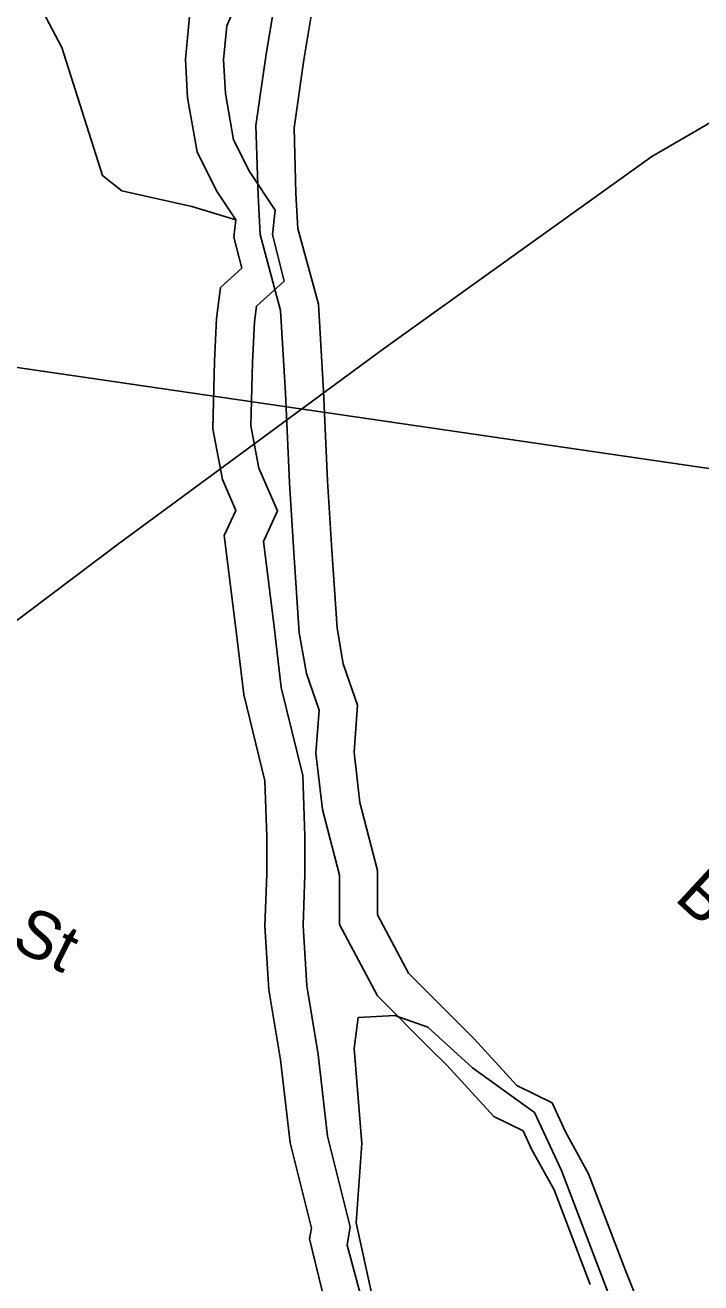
# Model space of a CAD drawing. Extents: x 1268485 to 1426702, y 514839 to 616766.
# Drawn here: x 1380513 to 1381679, y 549160 to 551333 of the extents above; entities that cross this region are included whole.
import ezdxf

# ---------------------------------------------------------------- set-up
doc = ezdxf.new("R2010")
doc.units = 0
for name, color, linetype in [('Old_Level_1', 7, 'Continuous'), ('Old_Level_10', 7, 'Continuous'), ('Old_Level_56', 7, 'Continuous'), ('Old_Level_58', 7, 'Continuous'), ('Old_Level_60', 7, 'Continuous'), ('Old_Level_61', 7, 'Continuous'), ('Old_Level_62', 7, 'Continuous')]:
    doc.layers.add(name, color=color, linetype=linetype)

msp = doc.modelspace()

# ---------------------------------------------------------------- linework, layer by layer
at = {"layer": 'Old_Level_1'}
msp.add_line((1373732.779, 551730.476), (1425607.395, 544148.908), dxfattribs=at)
at = {"layer": 'Old_Level_56'}
msp.add_lwpolyline([(1383127.169, 551987.008), (1382799.161, 551795.721), (1382315.29, 551525.534), (1381594.106, 551106.254), (1381130.992, 550773.819), (1380673.793, 550437.064), (1380084.375, 549993.12), (1379658.102, 549413.628)], dxfattribs=at)
at = {"layer": 'Old_Level_58'}
for points in [[(1381023.488, 551453.541), (1380993.393, 551272.838), (1380976.673, 551155.717), (1380980.017, 551041.941), (1380983.361, 550981.706), (1381018.605, 550850.789), (1381027.422, 550700.435), (1381034.189, 550546.031), (1381041.776, 550426.024), (1381050.901, 550291.305), (1381061.666, 550229.533), (1381086.272, 550158.431), (1381080.337, 550076.855), (1381090.369, 549989.85), (1381120.465, 549872.728), (1381120.465, 549795.762), (1381173.97, 549695.371), (1381257.57, 549611.713), (1381287.666, 549581.596), (1381361.235, 549501.283), (1381422.147, 549471.404), (1381445.011, 549420.91), (1381485.157, 549348.627), (1381548.693, 549181.304), (1381612.229, 549024.02)], [(1381023.488, 551453.541), (1380993.393, 551272.838), (1380976.673, 551155.717), (1380980.017, 551041.941), (1380983.361, 550981.706), (1381018.605, 550850.789), (1381027.422, 550700.435), (1381034.189, 550546.031), (1381041.776, 550426.024), (1381050.901, 550291.305), (1381061.666, 550229.533), (1381086.272, 550158.431), (1381080.337, 550076.855), (1381090.369, 549989.85), (1381120.465, 549872.728), (1381120.465, 549795.762), (1381173.97, 549695.371), (1381257.57, 549611.713), (1381287.666, 549581.596), (1381361.235, 549501.283), (1381422.147, 549471.404), (1381445.011, 549420.91), (1381485.157, 549348.627), (1381548.693, 549181.304), (1381612.229, 549024.02)], [(1380796.095, 551348.131), (1380789.407, 551274.511), (1380792.751, 551207.585), (1380809.471, 551113.887), (1380842.911, 551046.96), (1380876.351, 550996.765), (1380873.007, 550966.648), (1380886.384, 550913.106), (1380849.599, 550879.643), (1380842.911, 550826.101), (1380839.567, 550752.482), (1380836.223, 550635.359), (1380852.943, 550548.355), (1380876.351, 550494.813), (1380856.287, 550451.311), (1380876.351, 550290.686), (1380889.728, 550176.91), (1380926.512, 550027.664), (1380929.856, 549930.619), (1380929.856, 549867.039), (1380926.512, 549776.687), (1380933.2, 549666.258), (1380953.264, 549545.79), (1380969.985, 549401.897), (1381006.769, 549254.657), (1381003.611, 549236.576)], [(1380796.095, 551348.131), (1380789.407, 551274.511), (1380792.751, 551207.585), (1380809.471, 551113.887), (1380842.911, 551046.96), (1380876.351, 550996.765), (1380873.007, 550966.648), (1380886.384, 550913.106), (1380849.599, 550879.643), (1380842.911, 550826.101), (1380839.567, 550752.482), (1380836.223, 550635.359), (1380852.943, 550548.355), (1380876.351, 550494.813), (1380856.287, 550451.311), (1380876.351, 550290.686), (1380889.728, 550176.91), (1380926.512, 550027.664), (1380929.856, 549930.619), (1380929.856, 549867.039), (1380926.512, 549776.687), (1380933.2, 549666.258), (1380953.264, 549545.79), (1380969.985, 549401.897), (1381006.769, 549254.657), (1381003.611, 549236.576)], [(1383131.625, 547103.42), (1383022.89, 547131.132), (1382670.329, 547149.834), (1382466.343, 547109.676), (1382396.119, 547052.786), (1382275.734, 546989.203), (1382248.982, 546915.581), (1382182.102, 546865.383), (1382128.597, 546851.997), (1382026.716, 546867.729), (1381927.11, 546917.209), (1381860.913, 546992.97), (1381680.643, 547117.099), (1381547.926, 547494.123), (1381379.255, 548225.686), (1381315.642, 548310.627), (1381146.925, 548684.184), (1381070.313, 548992.903), (1381057.252, 549013.822), (1381003.611, 549236.576)], [(1383131.625, 547103.42), (1383022.89, 547131.132), (1382670.329, 547149.834), (1382466.343, 547109.676), (1382396.119, 547052.786), (1382275.734, 546989.203), (1382248.982, 546915.581), (1382182.102, 546865.383), (1382128.597, 546851.997), (1382026.716, 546867.729), (1381927.11, 546917.209), (1381860.913, 546992.97), (1381680.643, 547117.099), (1381547.926, 547494.123), (1381379.255, 548225.686), (1381315.642, 548310.627), (1381146.925, 548684.184), (1381070.313, 548992.903), (1381057.252, 549013.822), (1381003.611, 549236.576)]]:
    msp.add_lwpolyline(points, dxfattribs=at)
at = {"layer": 'Old_Level_60'}
for points in [[(1381438.359, 549354.149), (1381391.542, 549454.543), (1381284.534, 549531.512), (1381207.621, 549601.788), (1381150.772, 549621.867), (1381087.236, 549618.521), (1381080.548, 549564.977), (1381093.925, 549401), (1381083.892, 549263.795), (1381110.645, 549139.975)], [(1381628.772, 548854.29), (1381438.359, 549354.149)]]:
    msp.add_lwpolyline(points, dxfattribs=at)
at = {"layer": 'Old_Level_61'}
for points in [[(1380959.483, 551468.64), (1380928.542, 551282.866), (1380910.919, 551159.417), (1380914.453, 551039.158), (1380918.224, 550971.247), (1380953.495, 550840.23), (1380961.89, 550697.078), (1380968.663, 550542.525), (1380976.299, 550421.737), (1380985.667, 550283.433), (1380997.93, 550213.065), (1381019.849, 550149.729), (1381014.446, 550075.465), (1381025.699, 549977.87), (1381054.848, 549864.432), (1381054.848, 549779.368), (1381120.655, 549655.894), (1381211.156, 549565.331), (1381240.244, 549536.223), (1381321.217, 549447.828), (1381372.093, 549422.871), (1381386.344, 549391.398), (1381425.495, 549320.907), (1381487.595, 549157.366)], [(1380888.431, 551397.061), (1380860.502, 551331.848), (1380855.172, 551273.174), (1380858.078, 551215.016), (1380872.404, 551134.741), (1380899.784, 551079.942), (1380944.203, 551013.265), (1380939.524, 550971.12), (1380959.551, 550890.961), (1380911.702, 550847.433), (1380908.343, 550820.537), (1380905.141, 550750.056), (1380902.019, 550640.677), (1380915.999, 550567.93), (1380948.279, 550494.094), (1380923.721, 550440.848), (1380941.491, 550298.584), (1380954.418, 550188.638), (1380991.855, 550036.742), (1380995.473, 549931.749), (1380995.473, 549865.825), (1380992.202, 549777.459), (1380998.489, 549673.652), (1381018.255, 549554.972), (1381034.673, 549413.685), (1381073.799, 549257.069), (1381068.249, 549225.287)], [(1383249.842, 547141.005), (1383032.826, 547196.314), (1382665.659, 547215.791), (1382437.692, 547170.912), (1382359.801, 547107.81), (1382222.708, 547035.402), (1382193.978, 546956.34), (1382153.316, 546925.82), (1382125.52, 546918.866), (1382046.79, 546931.024), (1381967.958, 546970.184), (1381904.907, 547042.344), (1381735.446, 547159.031), (1381611.039, 547512.445), (1381440.081, 548253.929), (1381372.479, 548344.197), (1381209.176, 548705.767), (1381131.489, 549018.82), (1381118.551, 549039.54), (1381068.249, 549225.287)]]:
    msp.add_lwpolyline(points, dxfattribs=at)
at = {"layer": 'Old_Level_62'}
msp.add_lwpolyline([(1380876.351, 550996.765), (1380799.975, 551019.906), (1380679.591, 551046.678), (1380646.151, 551073.451), (1380575.926, 551294.317), (1380542.782, 551356.807)], dxfattribs=at)

# ---------------------------------------------------------------- texts
at = {"layer": 'Old_Level_10'}
for s, rotation, p in [('Lincoln St', 333.683944, (1380146.638, 549908.325)), ('Berry Ct', 317.161572, (1381631.386, 549822.935))]:
    msp.add_text(s, height=82.0208, rotation=rotation, dxfattribs=at).set_placement(p)

doc.saveas('drawing.dxf')
